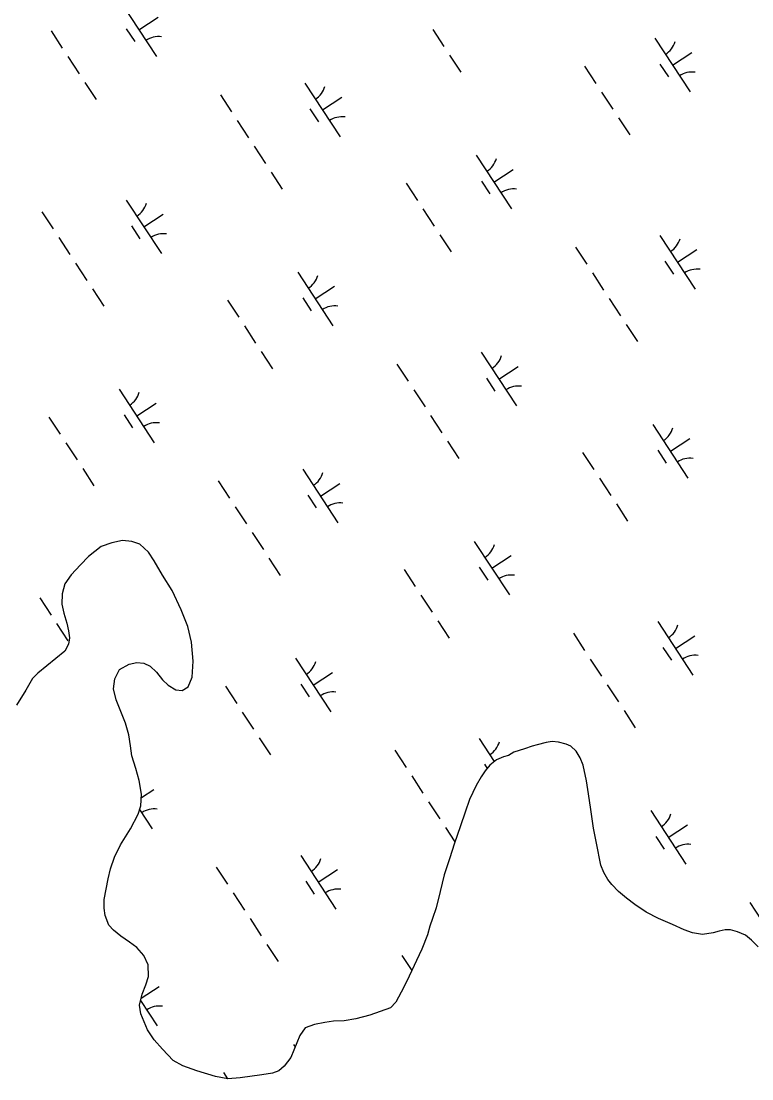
# Model space of a CAD drawing. Extents: x 3945642 to 3966284, y 206476 to 228921.
# Drawn here: x 3952958 to 3953528, y 217156 to 217981 of the extents above; entities that cross this region are included whole.
import ezdxf

# ---------------------------------------------------------------- set-up
doc = ezdxf.new("R2010")
doc.units = 0
doc.layers.add('V-WETL-SWMP', color=7, linetype='Continuous')

msp = doc.modelspace()

# ---------------------------------------------------------------- linework, layer by layer
at = {"layer": 'V-WETL-SWMP'}
for p, q in [((3953036.46, 217994.84), (3953063.86, 217953.01)), ((3953050.16, 217973.93), (3953065.22, 217983.79)), ((3952981.77, 217973), (3952990.53, 217959.62)), ((3953040.42, 217974.72), (3953046.99, 217964.68)), ((3953279.18, 217974.17), (3953287.95, 217960.79)), ((3953452.26, 217967.22), (3953479.66, 217925.4)), ((3953292.33, 217954.1), (3953301.1, 217940.71)), ((3953465.96, 217946.31), (3953481.01, 217956.17)), ((3952994.92, 217952.92), (3953003.69, 217939.54)), ((3953456.21, 217947.1), (3953462.79, 217937.06)), ((3953397.56, 217945.38), (3953406.33, 217932)), ((3953008.07, 217932.85), (3953016.84, 217919.47)), ((3953179.53, 217932.3), (3953206.93, 217890.47)), ((3953113.74, 217923.17), (3953122.51, 217909.79)), ((3953193.23, 217911.38), (3953208.29, 217921.25)), ((3953410.72, 217925.31), (3953419.48, 217911.92)), ((3953183.49, 217912.17), (3953190.07, 217902.14)), ((3953423.87, 217905.23), (3953432.64, 217891.85)), ((3953126.89, 217903.1), (3953135.66, 217889.71)), ((3953140.04, 217883.02), (3953148.81, 217869.64)), ((3953313.12, 217876.07), (3953340.52, 217834.25)), ((3953326.82, 217855.16), (3953341.87, 217865.02)), ((3953153.19, 217862.94), (3953161.96, 217849.56)), ((3953317.08, 217855.95), (3953323.65, 217845.91)), ((3953258.43, 217854.23), (3953267.19, 217840.85)), ((3953040.39, 217841.14), (3953067.79, 217799.32)), ((3952974.6, 217832.02), (3952983.37, 217818.64)), ((3953271.58, 217834.16), (3953280.35, 217820.77)), ((3953054.09, 217820.23), (3953069.15, 217830.1)), ((3953044.35, 217821.02), (3953050.93, 217810.99)), ((3953284.73, 217814.08), (3953293.5, 217800.7)), ((3952987.75, 217811.94), (3952996.52, 217798.56)), ((3953456.19, 217813.53), (3953483.59, 217771.7)), ((3953390.4, 217804.4), (3953399.17, 217791.02)), ((3953469.89, 217792.62), (3953484.95, 217802.48)), ((3953000.9, 217791.87), (3953009.67, 217778.49)), ((3953460.15, 217793.41), (3953466.73, 217783.37)), ((3953173.98, 217784.92), (3953201.38, 217743.09)), ((3953403.55, 217784.33), (3953412.32, 217770.94)), ((3953187.68, 217764.01), (3953202.74, 217773.87)), ((3953014.06, 217771.79), (3953022.82, 217758.41)), ((3953177.94, 217764.8), (3953184.51, 217754.76)), ((3953119.29, 217763.08), (3953128.06, 217749.7)), ((3953416.7, 217764.25), (3953425.47, 217750.87)), ((3953132.44, 217743.01), (3953141.21, 217729.62)), ((3953429.85, 217744.18), (3953438.62, 217730.79)), ((3953145.59, 217722.93), (3953154.36, 217709.55)), ((3953317.05, 217722.38), (3953344.45, 217680.55)), ((3953251.26, 217713.25), (3953260.03, 217699.87)), ((3953330.75, 217701.46), (3953345.81, 217711.33)), ((3953321.01, 217702.26), (3953327.59, 217692.22)), ((3953034.84, 217693.77), (3953062.24, 217651.94)), ((3953264.41, 217693.18), (3953273.18, 217679.79)), ((3953048.54, 217672.86), (3953063.6, 217682.72)), ((3952980.15, 217671.93), (3952988.92, 217658.55)), ((3953038.8, 217673.65), (3953045.37, 217663.61)), ((3953277.56, 217673.1), (3953286.33, 217659.72)), ((3953450.64, 217666.15), (3953478.04, 217624.33)), ((3952993.3, 217651.85), (3953002.07, 217638.47)), ((3953290.71, 217653.03), (3953299.48, 217639.64)), ((3953464.34, 217645.24), (3953479.4, 217655.1)), ((3953395.95, 217644.31), (3953404.71, 217630.93)), ((3953454.6, 217646.03), (3953461.17, 217635.99)), ((3953006.45, 217631.78), (3953015.22, 217618.39)), ((3953177.91, 217631.23), (3953205.31, 217589.4)), ((3953409.1, 217624.24), (3953417.87, 217610.85)), ((3953112.12, 217622.1), (3953120.89, 217608.72)), ((3953191.61, 217610.31), (3953206.67, 217620.18)), ((3953181.87, 217611.1), (3953188.45, 217601.07)), ((3953125.27, 217602.03), (3953134.04, 217588.64)), ((3953422.25, 217604.16), (3953431.02, 217590.78)), ((3953037.56, 217575.56), (3953029.12, 217573.91)), ((3953044.6, 217574.97), (3953037.56, 217575.56)), ((3953050.87, 217572.69), (3953044.6, 217574.97)), ((3953138.42, 217581.95), (3953147.19, 217568.57)), ((3953311.5, 217575), (3953338.9, 217533.18)), ((3953020.88, 217570.87), (3953011.02, 217563.26)), ((3953029.12, 217573.91), (3953020.88, 217570.87)), ((3953057.77, 217566.66), (3953050.87, 217572.69)), ((3953062.2, 217559.8), (3953057.77, 217566.66)), ((3953011.02, 217563.26), (3953004.68, 217556.8)), ((3953068.73, 217548.66), (3953062.2, 217559.8)), ((3953151.58, 217561.87), (3953160.34, 217548.49)), ((3953325.2, 217554.09), (3953340.26, 217563.95)), ((3953004.68, 217556.8), (3952997.37, 217548.85)), ((3953256.81, 217553.16), (3953265.58, 217539.78)), ((3953315.46, 217554.88), (3953322.03, 217544.84)), ((3952992.52, 217541.95), (3952990.33, 217533.97)), ((3952997.37, 217548.85), (3952992.52, 217541.95)), ((3953076.22, 217536.66), (3953068.73, 217548.66)), ((3952990.33, 217533.97), (3952990.27, 217525.97)), ((3953083.26, 217521.68), (3953076.22, 217536.66)), ((3952972.98, 217530.95), (3952981.75, 217517.57)), ((3952990.27, 217525.97), (3952991.82, 217518.92)), ((3953269.96, 217533.09), (3953278.73, 217519.7)), ((3952991.82, 217518.92), (3952994, 217511.32)), ((3953088.29, 217508.63), (3953083.26, 217521.68)), ((3952986.13, 217510.87), (3952994.9, 217497.49)), ((3952994, 217511.32), (3952995.35, 217505.34)), ((3953283.11, 217513.01), (3953291.88, 217499.63)), ((3953454.57, 217512.46), (3953481.97, 217470.63)), ((3952995.35, 217505.34), (3952996.27, 217499.89)), ((3953091.19, 217496.44), (3953088.29, 217508.63)), ((3953388.78, 217503.33), (3953397.55, 217489.95)), ((3953468.27, 217491.55), (3953483.33, 217501.41)), ((3952995.27, 217494.78), (3952992.46, 217489.36)), ((3952996.27, 217499.89), (3952995.27, 217494.78)), ((3953092.58, 217481.5), (3953091.19, 217496.44)), ((3953458.53, 217492.34), (3953465.11, 217482.3)), ((3952992.46, 217489.36), (3952978.62, 217477.94)), ((3952978.62, 217477.94), (3952971.43, 217472.33)), ((3953035.24, 217475.08), (3953042.53, 217479.3)), ((3953042.53, 217479.3), (3953048.62, 217480.64)), ((3953048.62, 217480.64), (3953054.16, 217479.96)), ((3953054.16, 217479.96), (3953058.94, 217477.58)), ((3953058.94, 217477.58), (3953063.82, 217473.06)), ((3953091.85, 217469.24), (3953092.58, 217481.5)), ((3953172.36, 217483.85), (3953199.76, 217442.02)), ((3953401.93, 217483.26), (3953410.7, 217469.87)), ((3952967.45, 217468.1), (3952962.05, 217458.85)), ((3952971.43, 217472.33), (3952967.45, 217468.1)), ((3953030.55, 217459.97), (3953031.35, 217467.75)), ((3953031.35, 217467.75), (3953035.24, 217475.08)), ((3953063.82, 217473.06), (3953068.69, 217467.16)), ((3953088.7, 217461.47), (3953091.85, 217469.24)), ((3953186.06, 217462.94), (3953201.12, 217472.8)), ((3953032.52, 217451.42), (3953030.55, 217459.97)), ((3953068.69, 217467.16), (3953073.03, 217462.76)), ((3953073.03, 217462.76), (3953079.08, 217459.3)), ((3953079.08, 217459.3), (3953083.99, 217458.84)), ((3953083.99, 217458.84), (3953088.7, 217461.47)), ((3953117.67, 217462.01), (3953126.44, 217448.63)), ((3953176.32, 217463.73), (3953182.9, 217453.69)), ((3953415.08, 217463.18), (3953423.85, 217449.8)), ((3952962.05, 217458.85), (3952954.93, 217447.38)), ((3953039.85, 217433.34), (3953032.52, 217451.42)), ((3953428.24, 217443.11), (3953437, 217429.72)), ((3953130.82, 217441.93), (3953139.59, 217428.55)), ((3953042.35, 217424.04), (3953039.85, 217433.34)), ((3953043.57, 217415.49), (3953042.35, 217424.04)), ((3953143.97, 217421.86), (3953152.74, 217408.48)), ((3953315.43, 217421.31), (3953327.18, 217403.37)), ((3953367.46, 217418.1), (3953360.52, 217416.33)), ((3953372.27, 217419.02), (3953367.46, 217418.1)), ((3953377.28, 217418.56), (3953372.27, 217419.02)), ((3953383.24, 217416.92), (3953377.28, 217418.56)), ((3953044.79, 217407.91), (3953043.57, 217415.49)), ((3953249.64, 217412.18), (3953258.41, 217398.8)), ((3953342.34, 217410.6), (3953338.16, 217408.17)), ((3953350.57, 217413.21), (3953342.34, 217410.6)), ((3953356.56, 217415.19), (3953350.57, 217413.21)), ((3953360.52, 217416.33), (3953356.56, 217415.19)), ((3953386.75, 217415.19), (3953383.24, 217416.92)), ((3953390.89, 217411.53), (3953386.75, 217415.19)), ((3953394.15, 217406.17), (3953390.89, 217411.53)), ((3953047.82, 217397.86), (3953044.79, 217407.91)), ((3953328.75, 217404.72), (3953323.71, 217400.38)), ((3953334.21, 217407.03), (3953328.75, 217404.72)), ((3953338.16, 217408.17), (3953334.21, 217407.03)), ((3953396.35, 217400.4), (3953394.15, 217406.17)), ((3953050.52, 217388.56), (3953047.82, 217397.86)), ((3953319.94, 217396.14), (3953316.81, 217391.36)), ((3953319.39, 217401.19), (3953321.53, 217397.93)), ((3953323.71, 217400.38), (3953319.94, 217396.14)), ((3953399.04, 217388.22), (3953396.35, 217400.4)), ((3953052.37, 217377.88), (3953050.52, 217388.56)), ((3953262.79, 217392.11), (3953271.56, 217378.72)), ((3953316.81, 217391.36), (3953312.93, 217384.78)), ((3953400.46, 217378.07), (3953399.04, 217388.22)), ((3953051.77, 217368.71), (3953052.37, 217377.88)), ((3953052.2, 217375.24), (3953061.98, 217381.65)), ((3953312.93, 217384.78), (3953307.94, 217373.82)), ((3953402.4, 217366), (3953400.46, 217378.07)), ((3953049.59, 217362.33), (3953051.77, 217368.71)), ((3953275.94, 217372.03), (3953284.71, 217358.65)), ((3953307.94, 217373.82), (3953304.35, 217363.93)), ((3953043.64, 217350.85), (3953049.59, 217362.33)), ((3953050.8, 217365.87), (3953060.62, 217350.87)), ((3953304.35, 217363.93), (3953300.75, 217353.29)), ((3953404.33, 217351.27), (3953402.4, 217366)), ((3953449.02, 217365.08), (3953476.42, 217323.26)), ((3953300.75, 217353.29), (3953295.85, 217338.81)), ((3953462.72, 217344.17), (3953477.78, 217354.03)), ((3953035.87, 217338.42), (3953043.64, 217350.85)), ((3953289.1, 217351.96), (3953296.48, 217340.68)), ((3953407.83, 217334.39), (3953404.33, 217351.27)), ((3953452.98, 217344.96), (3953459.55, 217334.92)), ((3953031.11, 217328.75), (3953035.87, 217338.42)), ((3953295.85, 217338.81), (3953292.47, 217328.27)), ((3953028.06, 217319.6), (3953031.11, 217328.75)), ((3953176.3, 217330.16), (3953203.7, 217288.33)), ((3953292.47, 217328.27), (3953288.21, 217314.97)), ((3953409.06, 217327.77), (3953407.83, 217334.39)), ((3953410.2, 217322.64), (3953409.06, 217327.77)), ((3953026.4, 217311.82), (3953028.06, 217319.6)), ((3953110.5, 217321.03), (3953119.27, 217307.65)), ((3953190, 217309.24), (3953205.05, 217319.11)), ((3953412.5, 217316.75), (3953410.2, 217322.64)), ((3953023.09, 217295.73), (3953026.4, 217311.82)), ((3953288.21, 217314.97), (3953285.03, 217302.08)), ((3953415.67, 217311.4), (3953412.5, 217316.75)), ((3953418.62, 217307.43), (3953415.67, 217311.4)), ((3953180.25, 217310.03), (3953186.83, 217300)), ((3953424.03, 217301.95), (3953418.62, 217307.43)), ((3953023.04, 217289.01), (3953023.09, 217295.73)), ((3953123.65, 217300.96), (3953132.42, 217287.57)), ((3953285.03, 217302.08), (3953281.74, 217289.2)), ((3953430.18, 217296.79), (3953424.03, 217301.95)), ((3953436.54, 217291.94), (3953430.18, 217296.79)), ((3953023.85, 217283.35), (3953023.04, 217289.01)), ((3953281.74, 217289.2), (3953279.12, 217281.01)), ((3953445.57, 217286.01), (3953436.54, 217291.94)), ((3953526.3, 217293.41), (3953535.07, 217280.03)), ((3953026.89, 217275.86), (3953023.85, 217283.35)), ((3953136.81, 217280.88), (3953145.57, 217267.5)), ((3953279.12, 217281.01), (3953276.83, 217274.94)), ((3953455.03, 217280.93), (3953445.57, 217286.01)), ((3953465.98, 217276.16), (3953455.03, 217280.93)), ((3953030.49, 217271.79), (3953026.89, 217275.86)), ((3953036.11, 217267.16), (3953030.49, 217271.79)), ((3953276.83, 217274.94), (3953275.19, 217268.34)), ((3953475.13, 217272.14), (3953465.98, 217276.16)), ((3953481.72, 217269.75), (3953475.13, 217272.14)), ((3953489.4, 217268.42), (3953481.72, 217269.75)), ((3953497.73, 217269.85), (3953489.4, 217268.42)), ((3953502.32, 217271.1), (3953497.73, 217269.85)), ((3953506.92, 217272.13), (3953502.32, 217271.1)), ((3953511.19, 217272.21), (3953506.92, 217272.13)), ((3953516.72, 217270.67), (3953511.19, 217272.21)), ((3953522.89, 217267.86), (3953516.72, 217270.67)), ((3953042.8, 217262.63), (3953036.11, 217267.16)), ((3953048.53, 217258.43), (3953042.8, 217262.63)), ((3953275.19, 217268.34), (3953270.73, 217257.17)), ((3953527.56, 217264.09), (3953522.89, 217267.86)), ((3953532.85, 217258.83), (3953527.56, 217264.09)), ((3953054.03, 217252.1), (3953048.53, 217258.43)), ((3953149.96, 217260.8), (3953158.73, 217247.42)), ((3953270.73, 217257.17), (3953266.51, 217248.13)), ((3953057.5, 217244.92), (3953054.03, 217252.1)), ((3953057.65, 217235.64), (3953057.5, 217244.92)), ((3953255.19, 217252.09), (3953262.91, 217240.31)), ((3953266.51, 217248.13), (3953262.93, 217240.37)), ((3953262.93, 217240.37), (3953258.71, 217231.54)), ((3953052.65, 217221.92), (3953055.69, 217229.36)), ((3953055.69, 217229.36), (3953057.65, 217235.64)), ((3953258.71, 217231.54), (3953254.71, 217223.57)), ((3953050.67, 217213.5), (3953052.65, 217221.92)), ((3953051.91, 217218.78), (3953065.91, 217227.96)), ((3953254.71, 217223.57), (3953250.38, 217215.6)), ((3953051.68, 217206.56), (3953050.67, 217213.5)), ((3953051.51, 217217.09), (3953064.56, 217197.18)), ((3953250.38, 217215.6), (3953246.3, 217211.26)), ((3953056.82, 217194.04), (3953051.68, 217206.56)), ((3953230.15, 217205.51), (3953219.25, 217202.6)), ((3953246.3, 217211.26), (3953230.15, 217205.51)), ((3953179.73, 217195.73), (3953175.74, 217189.68)), ((3953187.11, 217198.34), (3953179.73, 217195.73)), ((3953195.01, 217199.99), (3953187.11, 217198.34)), ((3953201.95, 217200.8), (3953195.01, 217199.99)), ((3953210.27, 217201.17), (3953201.95, 217200.8)), ((3953219.25, 217202.6), (3953210.27, 217201.17)), ((3953062.1, 217186.32), (3953056.82, 217194.04)), ((3953175.74, 217189.68), (3953168.57, 217172.66)), ((3953068.56, 217179.02), (3953062.1, 217186.32)), ((3953076.81, 217170.32), (3953068.56, 217179.02)), ((3953170.74, 217182.78), (3953172.02, 217180.84)), ((3953168.57, 217172.66), (3953163.3, 217165.76)), ((3953084.57, 217166), (3953076.81, 217170.32)), ((3953095.32, 217162.08), (3953084.57, 217166)), ((3953163.3, 217165.76), (3953159.22, 217162.27)), ((3953109.9, 217157.71), (3953095.32, 217162.08)), ((3953119.49, 217155.94), (3953109.9, 217157.71)), ((3953116.05, 217160.94), (3953119.3, 217155.97)), ((3953129.1, 217156.72), (3953119.49, 217155.94)), ((3953146.07, 217158.95), (3953129.1, 217156.72)), ((3953154.41, 217160.39), (3953146.07, 217158.95)), ((3953159.22, 217162.27), (3953154.41, 217160.39))]:
    msp.add_line(p, q, dxfattribs=at)
for centre, start, end in [((3953065.49, 217950.95), 82.45745, 124.00111), ((3953451.02, 217969.54), 302.45745, 344.00111), ((3953481.29, 217923.33), 82.45745, 124.00111), ((3953178.29, 217934.62), 302.45745, 344.00111), ((3953208.57, 217888.41), 82.45745, 124.00111), ((3953311.88, 217878.39), 302.45745, 344.00111), ((3953342.15, 217832.18), 82.45745, 124.00111), ((3953039.16, 217843.47), 302.45745, 344.00111), ((3953069.43, 217797.26), 82.45745, 124.00111), ((3953454.95, 217815.85), 302.45745, 344.00111), ((3953172.74, 217787.24), 302.45745, 344.00111), ((3953485.23, 217769.64), 82.45745, 124.00111), ((3953203.01, 217741.03), 82.45745, 124.00111), ((3953315.82, 217724.7), 302.45745, 344.00111), ((3953033.6, 217696.09), 302.45745, 344.00111), ((3953346.09, 217678.49), 82.45745, 124.00111), ((3953063.88, 217649.88), 82.45745, 124.00111), ((3953449.4, 217668.47), 302.45745, 344.00111), ((3953479.67, 217622.26), 82.45745, 124.00111), ((3953176.68, 217633.55), 302.45745, 344.00111), ((3953206.95, 217587.34), 82.45745, 124.00111), ((3953310.26, 217577.32), 302.45745, 344.00111), ((3953340.53, 217531.11), 82.45745, 124.00111), ((3953453.34, 217514.78), 302.45745, 344.00111), ((3953483.61, 217468.57), 82.45745, 124.00111), ((3953171.12, 217486.17), 302.45745, 344.00111), ((3953201.4, 217439.96), 82.45745, 124.00111), ((3953314.2, 217423.63), 302.45745, 344.00111), ((3953062.26, 217348.81), 82.45745, 124.00111), ((3953447.78, 217367.4), 302.45745, 344.00111), ((3953478.06, 217321.19), 82.45745, 124.00111), ((3953175.06, 217332.48), 302.45745, 344.00111), ((3953205.33, 217286.27), 82.45745, 124.00111), ((3953066.19, 217195.12), 82.45745, 124.00111)]:
    msp.add_arc(centre, 17.62, start, end, dxfattribs=at)

doc.saveas('drawing.dxf')
